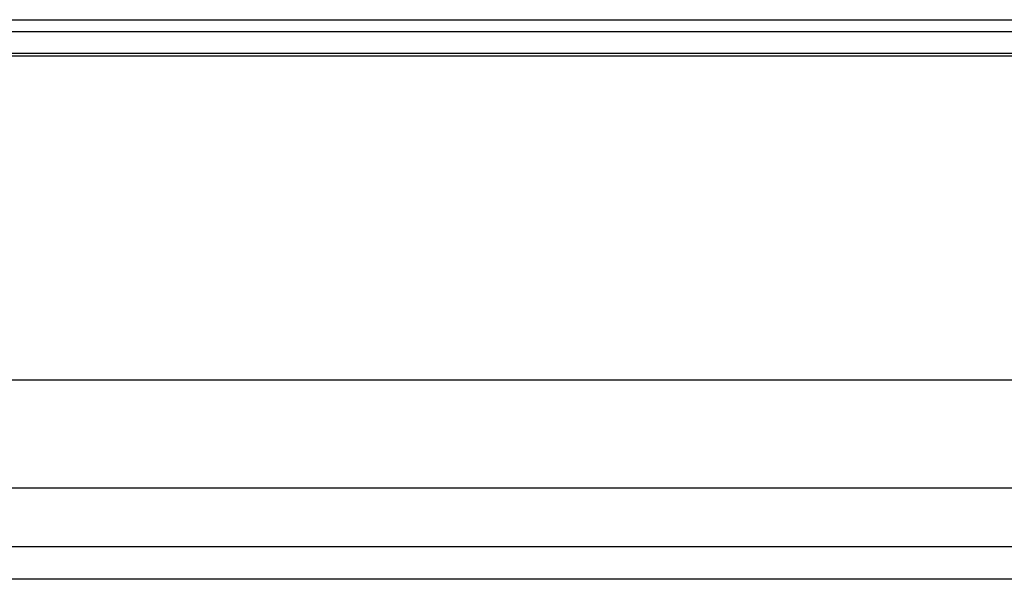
# Model space of a CAD drawing. Header units: millimetres. Extents: x -6054 to 364, y -1866 to 3094.
# Tile 260 of 360: x -4218 to -4159, y 1524 to 1558. Entities that reach past the tile are written whole.
import ezdxf

# ---------------------------------------------------------------- set-up
doc = ezdxf.new("R2010")
doc.units = ezdxf.units.MM
doc.header["$LTSCALE"] = 65.395
doc.layers.get('0').update_dxf_attribs({"linetype": 'CONTINUOUS'})

msp = doc.modelspace()

# ---------------------------------------------------------------- linework, layer by layer
at = {"linetype": 'Continuous'}
for p, q in [((-4729.943, 1557.554), (-3056.403, 1557.554)), ((-4730.643, 1556.854), (-3055.703, 1556.854)), ((-4732.396, 1555.554), (-3053.95, 1555.554)), ((-4732.595, 1555.378), (-3053.752, 1555.378)), ((-4734.98, 1535.954), (-3051.367, 1535.954)), ((-3053.729, 1529.466), (-4732.617, 1529.466)), ((-3057.7, 1525.954), (-4728.647, 1525.954)), ((-3099.485, 1524.002), (-4686.861, 1524.002))]:
    msp.add_line(p, q, dxfattribs=at)

doc.saveas('drawing.dxf')
